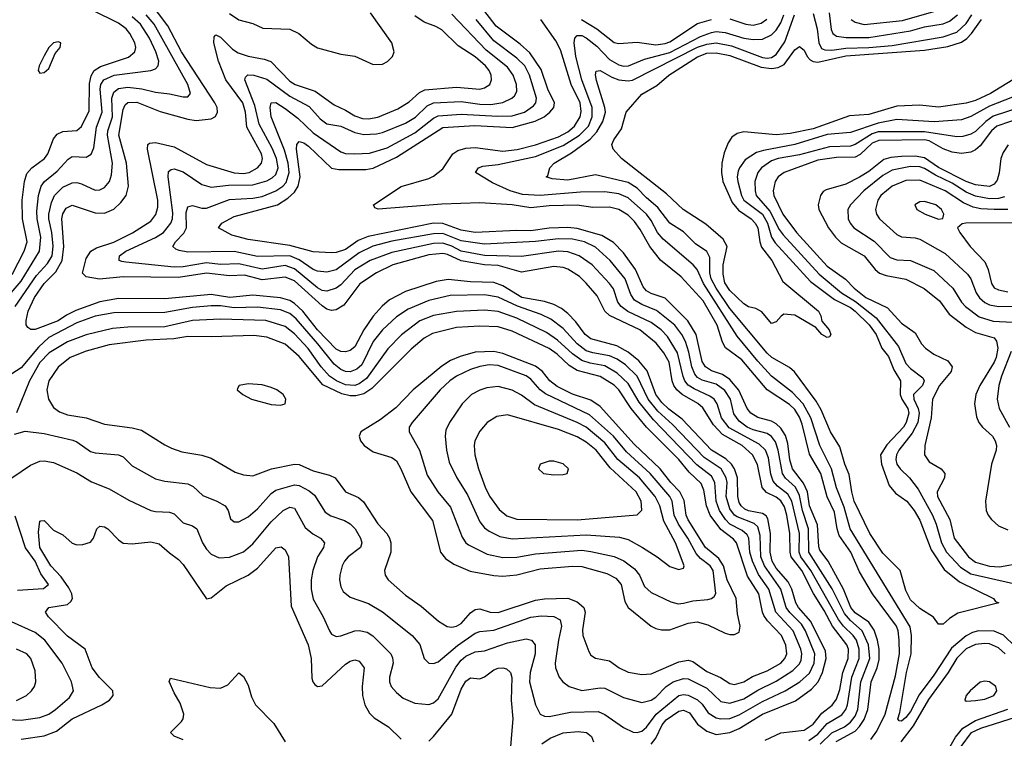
# Model space of a CAD drawing. Header units: inches. Extents: x 1308407 to 1441228, y 959628 to 1036311.
# Tile 345 of 656: x 1353704 to 1357954, y 1022966 to 1026069. Entities that reach past the tile are written whole.
import ezdxf

# ---------------------------------------------------------------- set-up
doc = ezdxf.new("R2010")
doc.units = ezdxf.units.IN
doc.header["$MEASUREMENT"] = 0
doc.layers.add('B3052', color=7, linetype='Continuous')

msp = doc.modelspace()

# ---------------------------------------------------------------- linework, layer by layer
at = {"layer": 'B3052', "color": 5}
for points, elevation in [([(1356430, 1022939.7), (1356450, 1022965.6), (1356476.9, 1023023.1), (1356494.2, 1023045.8), (1356550, 1023082.6), (1356570, 1023087.5), (1356596, 1023076), (1356630, 1023026.4), (1356670, 1022995.7), (1356710, 1022982.5), (1356770, 1022990.4), (1356810, 1023007.9), (1356910, 1023069.5), (1357052.8, 1023127.2), (1357121.5, 1023178.5), (1357150.7, 1023209.3), (1357169.2, 1023250), (1357185.8, 1023310), (1357181.9, 1023341.9), (1357119.5, 1023470), (1357066.4, 1023530), (1357054.8, 1023550), (1357036.9, 1023610), (1357021.9, 1023641.9), (1356970, 1023700.7), (1356952.2, 1023730), (1356943.1, 1023770), (1356944.7, 1023850), (1356934, 1023914), (1356925.8, 1023925.8), (1356910, 1023936.3), (1356850, 1023947.6), (1356834.9, 1023954.9), (1356817.9, 1023970), (1356810, 1023984), (1356803.6, 1024010), (1356802.6, 1024090), (1356789.4, 1024129.4), (1356776.3, 1024150), (1356752.6, 1024172.6), (1356689.8, 1024209.8), (1356564.4, 1024344.4), (1356506.6, 1024386.6), (1356475.4, 1024415.4), (1356450.6, 1024450.6), (1356412.6, 1024552.6), (1356376.2, 1024596.2), (1356330, 1024633.2), (1356281.2, 1024661.2), (1356170, 1024691.4), (1356145.5, 1024710), (1356104.4, 1024764.4), (1356070, 1024800.4), (1356042.3, 1024822.3), (1356010, 1024839.6), (1355970, 1024852.2), (1355871.9, 1024870), (1355790, 1024920.3), (1355750, 1024934.9), (1355650, 1024937), (1355553, 1024947), (1355501.6, 1024938.4), (1355370, 1024895.1), (1355300.6, 1024859.4), (1355268, 1024832), (1355230, 1024788.8), (1355190, 1024729.9), (1355150, 1024655.9), (1355130, 1024640.2), (1355110, 1024634.2), (1355090, 1024635.6), (1355070, 1024646.1), (1354989.3, 1024729.3), (1354925.8, 1024810), (1354890, 1024843.8), (1354870, 1024856.7), (1354830, 1024867.8), (1354710, 1024878.9), (1354610.7, 1024869.3), (1354530, 1024881.8), (1354330, 1024864), (1354130, 1024865.9), (1354050, 1024851.2), (1353946.2, 1024813.8), (1353906.3, 1024793.7), (1353870, 1024768.6), (1353770.7, 1024730.7), (1353751.4, 1024731.4), (1353739.4, 1024739.4), (1353732, 1024752), (1353732.1, 1024770), (1353740.3, 1024810), (1353768.2, 1024870), (1353809.8, 1024930.2), (1353859.7, 1024980.3), (1353887.2, 1025030), (1353893.7, 1025090), (1353885.6, 1025210), (1353890, 1025231.2), (1353904.3, 1025255.7), (1353930, 1025269), (1354030, 1025235.1), (1354070, 1025233.1), (1354110, 1025250.6), (1354140.6, 1025279.4), (1354163.1, 1025310), (1354173.7, 1025350), (1354164.9, 1025450), (1354132.4, 1025570), (1354150, 1025681.1), (1354159, 1025701), (1354170, 1025711.2), (1354210, 1025713.6), (1354310, 1025672.4), (1354430, 1025639.2), (1354465.6, 1025634.4), (1354530, 1025641.5), (1354548.4, 1025651.6), (1354558, 1025670), (1354555.8, 1025690), (1354545.7, 1025710), (1354402.9, 1025930), (1354343.6, 1026043.6), (1354262.2, 1026150)], 2620), ([(1353671.6, 1024968.4), (1353723.5, 1025070), (1353735.3, 1025110), (1353716.5, 1025210), (1353714.5, 1025290), (1353724.1, 1025370), (1353735.2, 1025404.8), (1353756.5, 1025430), (1353811.1, 1025470), (1353824.9, 1025490), (1353850, 1025554.2), (1353865.4, 1025574.6), (1353890, 1025585.8), (1353950, 1025591.3), (1353970, 1025608.6), (1354003.7, 1025676.3), (1354005.5, 1025794.5), (1354012.4, 1025827.6), (1354025.6, 1025850), (1354052.4, 1025867.6), (1354173.1, 1025906.9), (1354201.5, 1025930), (1354205.6, 1025950), (1354200.4, 1025970), (1354179.5, 1026010), (1354163.2, 1026030), (1354130, 1026054.3), (1354017.3, 1026110)], 2680), ([(1357110, 1022956.5), (1357150, 1022983.8), (1357190.3, 1023029.7), (1357252.6, 1023067.4), (1357270.3, 1023089.7), (1357277.5, 1023110), (1357296.3, 1023230), (1357328.1, 1023310), (1357328.1, 1023350), (1357315.8, 1023390), (1357302.3, 1023410), (1357260.2, 1023450), (1357238.2, 1023478.2), (1357119.5, 1023690), (1357075.7, 1023750), (1357068.3, 1023770), (1357070.8, 1023850), (1357037.6, 1023990), (1357020.6, 1024020.6), (1356975.2, 1024055.2), (1356956.6, 1024076.6), (1356946.5, 1024106.5), (1356936.3, 1024176.3), (1356922.8, 1024210), (1356895.5, 1024235.5), (1356767.1, 1024307.1), (1356733.8, 1024350), (1356715, 1024410), (1356702, 1024430), (1356683.7, 1024443.7), (1356615, 1024475), (1356590, 1024491.5), (1356575.4, 1024510), (1356568.2, 1024528.2), (1356543.5, 1024630), (1356501.1, 1024701.1), (1356472.9, 1024730), (1356430, 1024761.9), (1356329.6, 1024809.6), (1356300.3, 1024830), (1356285.6, 1024850), (1356267, 1024907), (1356250.4, 1024930), (1356175.2, 1025010), (1356118.7, 1025050), (1356070, 1025066.1), (1356030, 1025069.6), (1355870, 1025046.5), (1355710, 1025050.2), (1355610, 1025069.7), (1355570, 1025090.9), (1355530, 1025104.3), (1355490, 1025102.1), (1355310, 1025064.1), (1355217.3, 1025030), (1355150, 1024989.6), (1355090, 1024924), (1355070.6, 1024909.4), (1355030, 1024896.6), (1355010, 1024900.3), (1354990, 1024911.4), (1354890, 1024993.1), (1354850, 1025007.7), (1354750, 1024992.1), (1354650, 1025014.8), (1354570, 1025011.6), (1354510, 1025018.8), (1354410, 1025001.6), (1354370, 1025000.7), (1354161.8, 1025021.8), (1354144.9, 1025024.9), (1354133.7, 1025030), (1354133.4, 1025033.4), (1354135.2, 1025050), (1354161.4, 1025070), (1354290, 1025128.1), (1354324.5, 1025150), (1354356.6, 1025190), (1354363.4, 1025210), (1354364.8, 1025235.2), (1354344.3, 1025390), (1354346.8, 1025413.2), (1354357.2, 1025422.8), (1354370, 1025425.5), (1354410, 1025411.9), (1354490, 1025357.9), (1354530, 1025346.3), (1354604.9, 1025355.1), (1354710, 1025355.7), (1354770, 1025373.6), (1354794.3, 1025385.7), (1354810, 1025400.1), (1354819.4, 1025430), (1354812.7, 1025470), (1354794.1, 1025514.1), (1354737.6, 1025617.6), (1354718.2, 1025698.2), (1354676.1, 1025810), (1354678.6, 1025821.4), (1354688.3, 1025831.7), (1354714.4, 1025830), (1354770, 1025812.5), (1354870, 1025739.6), (1354954, 1025694), (1355000.6, 1025640.6), (1355030, 1025619.3), (1355090, 1025609.2), (1355150, 1025581.9), (1355190, 1025574.1), (1355243.9, 1025576.1), (1355270, 1025582), (1355370, 1025622.6), (1355412.2, 1025647.8), (1355462.4, 1025697.6), (1355490, 1025711), (1355610, 1025716.5), (1355690, 1025704.6), (1355737, 1025703), (1355790, 1025711.8), (1355828.9, 1025730), (1355839.8, 1025740.2), (1355850, 1025759.1), (1355848.2, 1025790), (1355834.4, 1025830), (1355810, 1025864.4), (1355718, 1025938), (1355570, 1026092.8)], 2560), ([(1357228.7, 1022951.3), (1357310, 1022996.5), (1357330, 1023016.2), (1357350, 1023046.9), (1357365.5, 1023090), (1357380.2, 1023210), (1357405.5, 1023270), (1357414.1, 1023305.9), (1357414.3, 1023350), (1357407, 1023390), (1357392.2, 1023432.2), (1357370, 1023467), (1357310, 1023508.1), (1357292, 1023530), (1357260.4, 1023610), (1357193.8, 1023730), (1357158.3, 1023778.3), (1357153.2, 1023793.2), (1357147.3, 1023887.3), (1357114.1, 1023970), (1357105.3, 1024030), (1357087.7, 1024067.7), (1357039.6, 1024130), (1357028, 1024168), (1357019.2, 1024239.2), (1357010, 1024273.1), (1356990, 1024305.4), (1356970, 1024324), (1356950, 1024335.1), (1356890, 1024350.6), (1356859.5, 1024370), (1356844.8, 1024390), (1356808.7, 1024468.7), (1356770, 1024515.3), (1356737.4, 1024537.4), (1356690, 1024553.4), (1356663.8, 1024570), (1356650, 1024592.5), (1356623.7, 1024710), (1356588.5, 1024768.5), (1356490, 1024866.2), (1356430, 1024886.9), (1356410, 1024898.3), (1356395.7, 1024915.7), (1356362.7, 1024990), (1356310, 1025061.8), (1356267.1, 1025107.1), (1356217.6, 1025137.6), (1356110, 1025167.1), (1356070, 1025172.4), (1355990, 1025169.2), (1355910, 1025157.2), (1355850, 1025159.6), (1355670, 1025150.9), (1355610, 1025160.2), (1355530, 1025189.7), (1355490.7, 1025190), (1355207.5, 1025132.5), (1355165, 1025115), (1355110, 1025077.2), (1355070, 1025063.5), (1355050, 1025063), (1354970, 1025066.2), (1354870, 1025093.6), (1354690, 1025120.6), (1354619.4, 1025139.4), (1354562, 1025170), (1354576.4, 1025190), (1354630, 1025219.9), (1354816.3, 1025270), (1354861.6, 1025298.4), (1354890, 1025323.8), (1354906.1, 1025350), (1354914.2, 1025390), (1354899.4, 1025510), (1354900.4, 1025530), (1354910, 1025542.6), (1354930, 1025537.6), (1354950, 1025523.8), (1355050, 1025428.3), (1355082, 1025422), (1355198.3, 1025421.7), (1355230, 1025428.8), (1355330, 1025475.6), (1355530, 1025603.7), (1355668.1, 1025611.9), (1355830, 1025603.9), (1355929.6, 1025630.5), (1355967.3, 1025650), (1355992.7, 1025670), (1356009.1, 1025690), (1356012.2, 1025710), (1355983.7, 1025770), (1355954.3, 1025854.3), (1355906, 1025926), (1355863.8, 1025963.8), (1355761.2, 1026041.2), (1355693, 1026130)], 2520), ([(1354610, 1026095.7), (1354650, 1026068.4), (1354710, 1026053.6), (1354753, 1026033), (1354870, 1026029.2), (1354909.4, 1026009.4), (1354963.9, 1025963.9), (1354990, 1025948.4), (1355090, 1025920.1), (1355150, 1025912.4), (1355230, 1025875.9), (1355270, 1025877.8), (1355291.4, 1025888.6), (1355312.7, 1025910), (1355321.1, 1025930), (1355310.5, 1025970), (1355218.7, 1026098.7)], 2620), ([(1357130, 1026095.6), (1357146.6, 1026030), (1357153.6, 1025970), (1357165.5, 1025945.5), (1357179, 1025939), (1357210, 1025937.3), (1357270, 1025946.3), (1357369.2, 1025949.2), (1357470, 1025958.2), (1357690, 1025995.4), (1357750, 1026015.4), (1357790, 1026052.9), (1357814.9, 1026090)], 2440), ([(1357198.4, 1026098.4), (1357207.2, 1026027.2), (1357213.6, 1026010), (1357230, 1025997.9), (1357272.1, 1025992.1), (1357370, 1025992.4), (1357550, 1026021.4), (1357610, 1026038.1), (1357690, 1026051.7), (1357717.2, 1026062.8), (1357752.4, 1026090)], 2460), ([(1357294, 1026070), (1357310, 1026058.4), (1357350, 1026049.1), (1357514.5, 1026065.5), (1357669.7, 1026110.3)], 2480), ([(1353650, 1024868.8), (1353710, 1024939.7), (1353789.9, 1025070), (1353794.3, 1025130), (1353778.8, 1025210), (1353778.2, 1025241.8), (1353784.7, 1025310), (1353796.6, 1025350), (1353811.4, 1025370), (1353864.9, 1025415.1), (1353912.4, 1025467.6), (1353930, 1025477.9), (1353990, 1025476.1), (1354011.6, 1025488.4), (1354023.5, 1025516.5), (1354035.3, 1025604.7), (1354059.9, 1025670), (1354050.5, 1025769.5), (1354054.6, 1025790), (1354067.2, 1025810), (1354110.9, 1025829.1), (1354269.5, 1025850.5), (1354290, 1025857.8), (1354302.2, 1025870), (1354303.9, 1025890), (1354292.1, 1025930), (1354263.5, 1025990), (1354225.3, 1026050), (1354190, 1026081.9)], 2660), ([(1353684.3, 1024830), (1353776, 1024964), (1353823.6, 1025016.4), (1353843.4, 1025050), (1353848.3, 1025091.7), (1353842.5, 1025150), (1353829.7, 1025210), (1353830.2, 1025230), (1353840.6, 1025279.4), (1353854.2, 1025310), (1353890, 1025346.1), (1353930, 1025365.1), (1353950, 1025365.8), (1353970, 1025360.1), (1354030, 1025333.1), (1354050, 1025334.4), (1354070, 1025344.8), (1354091, 1025370), (1354100.7, 1025399.3), (1354103.9, 1025450), (1354082.7, 1025570), (1354084.6, 1025590), (1354103.9, 1025650), (1354101.1, 1025730), (1354110, 1025756.9), (1354130, 1025771.7), (1354170, 1025778.1), (1354230.6, 1025770.6), (1354290, 1025755.7), (1354350, 1025749.2), (1354410, 1025736.1), (1354430, 1025736.5), (1354440.7, 1025750), (1354429.9, 1025790), (1354283.6, 1026050), (1354250, 1026090.5)], 2640), ([(1356922.7, 1022957.3), (1356990, 1022988.9), (1357090, 1023000.8), (1357130, 1023026.5), (1357166.2, 1023073.8), (1357211.9, 1023108), (1357230, 1023134.4), (1357243.7, 1023176.3), (1357257.8, 1023250), (1357281, 1023310), (1357281.4, 1023350), (1357274.9, 1023370), (1357212.2, 1023450), (1357177.4, 1023517.4), (1357130.4, 1023590.4), (1357080.9, 1023690), (1357035, 1023750), (1357030, 1023770), (1357028.9, 1023850), (1357015.9, 1023930), (1357005.6, 1023965.6), (1356990, 1023991.9), (1356970, 1024007), (1356927.5, 1024027.5), (1356908.8, 1024048.8), (1356888.4, 1024148.4), (1356867.2, 1024190), (1356822.1, 1024230), (1356737.6, 1024277.6), (1356699.3, 1024319.3), (1356652.8, 1024392.8), (1356631.2, 1024411.2), (1356564.2, 1024450), (1356541, 1024470), (1356527.6, 1024490), (1356520.9, 1024510), (1356506.9, 1024590), (1356485, 1024630), (1356452.1, 1024672.1), (1356380.7, 1024730), (1356250, 1024792.3), (1356230.5, 1024810.5), (1356196.8, 1024876.8), (1356150, 1024932.1), (1356119.8, 1024959.8), (1356070, 1024991.2), (1356050, 1024999.1), (1356010, 1025003), (1355870, 1024979.1), (1355770, 1025007.7), (1355710, 1025011.2), (1355610, 1025027.5), (1355550, 1025055.9), (1355530, 1025059.8), (1355470, 1025053.4), (1355314.7, 1025010), (1355243.5, 1024976.5), (1355172, 1024928), (1355103.2, 1024836.8), (1355070, 1024816), (1355050, 1024813.3), (1355030, 1024819.6), (1355010, 1024833.1), (1354890, 1024941.7), (1354850, 1024956.9), (1354750, 1024946.5), (1354674.6, 1024965.4), (1354610, 1024963.5), (1354510, 1024973.9), (1354390, 1024956.2), (1354150, 1024959.3), (1354048.9, 1024948.9), (1353990, 1024959), (1353974.6, 1024974.6), (1353990, 1025037.4), (1354010.6, 1025069.4), (1354035.7, 1025084.3), (1354110, 1025108.8), (1354191.3, 1025148.7), (1354270, 1025199.9), (1354291.4, 1025228.6), (1354299.7, 1025260.3), (1354299.9, 1025290), (1354255.1, 1025510), (1354257.4, 1025530), (1354263.4, 1025536.6), (1354290, 1025538.4), (1354370, 1025520.1), (1354510, 1025443.4), (1354630, 1025407.9), (1354670, 1025405.1), (1354694.6, 1025410), (1354729.9, 1025430), (1354748.1, 1025450), (1354751.9, 1025470), (1354747.5, 1025490), (1354684.8, 1025604.7), (1354678.3, 1025670), (1354666.8, 1025710), (1354594.1, 1025810), (1354562.1, 1025890), (1354542.4, 1025970), (1354543.9, 1025996.1), (1354550, 1026003.6), (1354570, 1025994.1), (1354621.9, 1025941.9), (1354646.8, 1025926.8), (1354690, 1025911.5), (1354759, 1025898.9), (1354788.3, 1025888.3), (1354870, 1025803.4), (1354893, 1025790), (1354980, 1025760), (1355061.6, 1025701.6), (1355110, 1025678.9), (1355150, 1025653.8), (1355183.2, 1025643.2), (1355210, 1025641.9), (1355250, 1025649), (1355335.7, 1025684.3), (1355385.2, 1025714.8), (1355430, 1025755.2), (1355453.2, 1025766.8), (1355590, 1025777.3), (1355690, 1025769.7), (1355710, 1025774.6), (1355732.8, 1025790), (1355740.7, 1025810), (1355739.1, 1025830), (1355730.9, 1025850), (1355715.1, 1025870), (1355670, 1025909.5), (1355596.7, 1025956.7), (1355526.3, 1026026.3), (1355500.7, 1026040.7), (1355450, 1026058.2), (1355410, 1026085.7)], 2580), ([(1357159.6, 1022940.4), (1357210, 1022989.3), (1357264.7, 1023015.3), (1357290, 1023035.4), (1357310, 1023061.6), (1357322, 1023090), (1357334.7, 1023210), (1357373.4, 1023310), (1357368.8, 1023370), (1357341.2, 1023430), (1357290, 1023473.7), (1357264, 1023504), (1357210.9, 1023610.9), (1357110, 1023770), (1357108.7, 1023870), (1357083, 1023950), (1357070, 1024015), (1357052.5, 1024050), (1357009.2, 1024089.2), (1356996.6, 1024110), (1356978.7, 1024210), (1356966.2, 1024246.2), (1356950, 1024268.6), (1356930, 1024282.4), (1356870, 1024298.2), (1356844.8, 1024310), (1356810, 1024335.1), (1356787.2, 1024367.2), (1356772.9, 1024430), (1356748.2, 1024468.2), (1356710, 1024495.5), (1356650, 1024512), (1356630, 1024524.6), (1356618.5, 1024538.5), (1356605.2, 1024570), (1356593.1, 1024633.1), (1356578.8, 1024678.8), (1356562.5, 1024710), (1356531.7, 1024750), (1356453.6, 1024813.6), (1356390, 1024838.7), (1356358.4, 1024858.4), (1356342, 1024882), (1356317.6, 1024950), (1356253.5, 1025030), (1356190, 1025086.7), (1356142, 1025110), (1356090, 1025121.1), (1356030, 1025122.5), (1355930, 1025111.7), (1355710, 1025099.3), (1355610, 1025114.4), (1355530, 1025145.6), (1355490, 1025145), (1355310, 1025112.6), (1355228.6, 1025091.4), (1355170, 1025062.2), (1355070, 1024988.8), (1355030, 1024979.5), (1354990, 1024983.5), (1354970, 1024990.6), (1354910, 1025031.8), (1354870, 1025049.1), (1354730, 1025047.3), (1354630, 1025067.5), (1354430, 1025065.3), (1354392.1, 1025072.1), (1354377.7, 1025077.7), (1354365, 1025090), (1354376.1, 1025110), (1354412.5, 1025147.5), (1354424.2, 1025170), (1354423.1, 1025236.9), (1354430, 1025261.6), (1354450, 1025266.6), (1354490, 1025255.3), (1354510, 1025254.7), (1354610, 1025293.2), (1354710, 1025298.7), (1354750, 1025306.1), (1354810, 1025330.1), (1354839.3, 1025350), (1354853.5, 1025366.5), (1354866.7, 1025410), (1354863, 1025450), (1354846.3, 1025506.3), (1354790, 1025649.7), (1354784.9, 1025690), (1354790, 1025710.9), (1354810, 1025711.4), (1354850, 1025686.5), (1354904.4, 1025644.4), (1354970, 1025580.1), (1355090, 1025498.9), (1355110, 1025491.9), (1355149.9, 1025490.1), (1355213.5, 1025493.5), (1355290, 1025516.1), (1355410, 1025580.5), (1355490, 1025644), (1355510, 1025653.9), (1355610, 1025661.6), (1355767.3, 1025652.7), (1355830, 1025654.7), (1355883.7, 1025670), (1355922.5, 1025697.5), (1355932.6, 1025710), (1355935.4, 1025730), (1355905.3, 1025830), (1355884.7, 1025870), (1355850, 1025903.4), (1355750, 1025977.6), (1355673.7, 1026070)], 2540), ([(1357378.9, 1022961.1), (1357403.9, 1022996.1), (1357440, 1023070), (1357484.2, 1023235.9), (1357501.5, 1023330), (1357500.8, 1023390), (1357496.8, 1023430), (1357488.6, 1023450), (1357384.8, 1023590), (1357330, 1023684), (1357291.4, 1023770), (1357241.6, 1023841.6), (1357232.4, 1023870), (1357221.9, 1023941.9), (1357190, 1024009.2), (1357162.3, 1024110), (1357113.1, 1024193.1), (1357081.9, 1024321.9), (1357070, 1024353), (1357050, 1024386), (1357027.5, 1024407.5), (1356931.2, 1024471.2), (1356820.8, 1024600.8), (1356751.4, 1024651.4), (1356737.3, 1024677.3), (1356714.3, 1024750), (1356654.8, 1024854.8), (1356559.1, 1024959.1), (1356470, 1025030.4), (1356423.8, 1025090), (1356382.9, 1025162.9), (1356357.7, 1025197.7), (1356330, 1025224.8), (1356290, 1025249.6), (1356250, 1025259), (1356178.1, 1025258.1), (1356110, 1025268.6), (1355990, 1025265), (1355910, 1025256.4), (1355830, 1025270), (1355690, 1025278.9), (1355526.8, 1025273.2), (1355250.8, 1025250.8), (1355236.3, 1025256.3), (1355231.1, 1025270), (1355350, 1025349.6), (1355470, 1025383.5), (1355490, 1025393.4), (1355530, 1025425.3), (1355573.4, 1025490), (1355594.9, 1025505.1), (1355630, 1025514.2), (1355670, 1025517.8), (1355790, 1025501.9), (1355850.9, 1025509.1), (1355930, 1025529), (1356030, 1025564.1), (1356070, 1025584.6), (1356098.6, 1025610), (1356123.4, 1025650), (1356127.8, 1025672.2), (1356122.9, 1025710), (1356085.1, 1025790), (1356038.7, 1025938.7), (1356017.7, 1025977.7), (1355953.6, 1026070)], 2480), ([(1358001.9, 1023361.9), (1357951.6, 1023411.6), (1357910, 1023427.7), (1357843.7, 1023430), (1357817.2, 1023422.8), (1357790, 1023407.8), (1357725.8, 1023354.2), (1357650, 1023239), (1357586.3, 1023153.7), (1357550, 1023082), (1357530, 1023055.2), (1357510, 1023039.1), (1357500.7, 1023040.7), (1357494.2, 1023050), (1357503.2, 1023076.8), (1357532.6, 1023250), (1357551.8, 1023330), (1357553.8, 1023410), (1357547.5, 1023447.5), (1357289.3, 1023870), (1357263.2, 1023963.2), (1357230, 1024047), (1357208.8, 1024130), (1357157.4, 1024230), (1357118.9, 1024350), (1357086.8, 1024410), (1357039.6, 1024459.6), (1356950, 1024529.1), (1356890, 1024594.8), (1356801.8, 1024701.8), (1356656.5, 1024930), (1356628.9, 1024990), (1356610.8, 1025010.8), (1356481, 1025121), (1356457.3, 1025150), (1356430, 1025202.8), (1356410, 1025229), (1356330, 1025299.9), (1356290, 1025317.9), (1356230, 1025326.3), (1356124.7, 1025324.7), (1355950, 1025309.7), (1355874.9, 1025314.9), (1355821.2, 1025330), (1355744.5, 1025364.5), (1355672, 1025410), (1355684.2, 1025430), (1355703.2, 1025436.8), (1355770, 1025443.9), (1355930, 1025478), (1356050, 1025525.4), (1356119.8, 1025570), (1356158.9, 1025610), (1356175.4, 1025650), (1356175, 1025690), (1356131.1, 1025810), (1356104.6, 1025910), (1356097.5, 1025970), (1356100.2, 1025990), (1356110, 1026000.9), (1356130, 1026001), (1356150, 1025990.9), (1356195.1, 1025955.1), (1356250, 1025896.9), (1356290, 1025873.8), (1356311.1, 1025868.9), (1356332.6, 1025870), (1356401.3, 1025898.7), (1356510, 1025927.4), (1356643.4, 1025996.6), (1356690, 1026014.4), (1356710, 1026018.5), (1356750, 1026014.5), (1356830, 1025989.8), (1356870, 1025983.2), (1356910, 1025985.5), (1356950, 1026003.4), (1356970, 1026023.8), (1356990, 1026055.2), (1357002.6, 1026090)], 2460), ([(1357990, 1025734.3), (1357890, 1025695.8), (1357810, 1025650.6), (1357770, 1025637.1), (1357651.1, 1025628.9), (1357490, 1025638.8), (1357410, 1025621.8), (1357290, 1025581.5), (1357190, 1025573.1), (1357050, 1025530), (1356915, 1025504.9), (1356884.7, 1025495.3), (1356836.1, 1025463.9), (1356810.6, 1025430), (1356805.1, 1025414.9), (1356801.5, 1025390), (1356804.2, 1025370), (1356819.6, 1025310), (1356829.5, 1025290), (1356910, 1025229.2), (1356932, 1025190), (1356949.7, 1025129.7), (1356965.2, 1025105.2), (1357118, 1024938), (1357221.2, 1024861.2), (1357290, 1024826), (1357310, 1024811.1), (1357371.4, 1024751.4), (1357401.4, 1024710), (1357426.1, 1024650), (1357454.2, 1024614.2), (1357477.6, 1024557.6), (1357505.6, 1024510), (1357505.2, 1024450), (1357512.5, 1024430), (1357537.9, 1024390), (1357541.9, 1024370), (1357531.5, 1024330), (1357519.7, 1024310), (1357447, 1024233), (1357420.6, 1024190), (1357424.9, 1024150), (1357458.1, 1024058.1), (1357484.8, 1024024.8), (1357533.2, 1023990), (1357565.5, 1023950), (1357590, 1023907.4), (1357639.3, 1023779.3), (1357695, 1023695), (1357761, 1023641), (1357907.3, 1023570), (1357917.1, 1023557.1), (1357930.8, 1023550), (1357754.2, 1023505.8), (1357717.3, 1023482.7), (1357690, 1023459), (1357670, 1023459), (1357648.1, 1023488.1), (1357590, 1023526.4), (1357550, 1023564.2), (1357530, 1023604.2), (1357505, 1023690), (1357430, 1023764.7), (1357374.1, 1023850), (1357306.9, 1023990), (1357296.1, 1024030), (1357285.4, 1024105.4), (1357265.8, 1024150), (1357244.1, 1024224.1), (1357203.7, 1024290), (1357163.6, 1024383.6), (1357141.9, 1024421.9), (1357048.2, 1024548.2), (1357027.7, 1024567.7), (1356951.2, 1024610), (1356930, 1024628.7), (1356770, 1024821.6), (1356710, 1024910), (1356688.3, 1024950), (1356683.3, 1024976.7), (1356683, 1025043), (1356670, 1025067.9), (1356621.5, 1025101.5), (1356570, 1025153.2), (1356510, 1025189.9), (1356458.3, 1025258.3), (1356410, 1025299.7), (1356370, 1025341.7), (1356330, 1025366.4), (1356190, 1025398.9), (1356070, 1025376.1), (1356002.1, 1025382.1), (1355977.2, 1025390), (1355983.3, 1025396.7), (1355992.5, 1025430), (1356011.7, 1025450), (1356086, 1025494), (1356166, 1025554), (1356194.7, 1025585.3), (1356221.7, 1025630), (1356232.2, 1025670), (1356230.4, 1025690), (1356193.9, 1025806.1), (1356189.1, 1025830.9), (1356193.1, 1025846.9), (1356210, 1025850.1), (1356260.5, 1025820.5), (1356290, 1025809.3), (1356330, 1025805.1), (1356350, 1025808.9), (1356629.8, 1025950.2), (1356670, 1025964.1), (1356710, 1025970), (1356776.6, 1025956.6), (1356910, 1025906.6), (1356930, 1025903.4), (1356950, 1025906.7), (1356970, 1025919.3), (1357006.4, 1025973.6), (1357049.3, 1026090)], 2440), ([(1356129.7, 1026069.7), (1356195.7, 1026030), (1356270, 1025970.7), (1356290, 1025966.4), (1356370, 1025972), (1356450, 1025960.4), (1356490, 1025966.2), (1356510, 1025973.9), (1356630, 1026052.5), (1356690.1, 1026070.1)], 2480), ([(1358010, 1025821.2), (1357894.7, 1025750), (1357830, 1025720.4), (1357789.1, 1025709.1), (1357670, 1025692), (1357590, 1025700.5), (1357490, 1025696.3), (1357370, 1025659.9), (1357285.9, 1025654.1), (1357130, 1025597.8), (1357030, 1025578.1), (1356970, 1025571.8), (1356830, 1025584.9), (1356801.5, 1025578.5), (1356777.6, 1025562.4), (1356762.2, 1025537.8), (1356745.1, 1025494.9), (1356735.6, 1025450), (1356733.7, 1025410), (1356739.8, 1025370), (1356780, 1025280), (1356806.4, 1025246.4), (1356861.7, 1025210), (1356879.4, 1025190), (1356890.1, 1025170), (1356898.9, 1025110), (1356906.7, 1025086.7), (1356951.2, 1025030), (1356998.6, 1024938.6), (1357152.7, 1024810), (1357163.1, 1024790), (1357167, 1024767), (1357198.4, 1024730), (1357204.9, 1024710), (1357199.9, 1024700.1), (1357190, 1024697), (1357167.3, 1024710), (1357140.5, 1024740.5), (1357050, 1024793), (1357003, 1024797), (1356990.6, 1024789.4), (1356970, 1024764), (1356950, 1024757.2), (1356907.7, 1024807.7), (1356881.5, 1024821.5), (1356850, 1024829), (1356830, 1024841.8), (1356770, 1024899.9), (1356747.6, 1024932.4), (1356740.2, 1024970), (1356740.2, 1025010), (1356757.5, 1025090), (1356741.2, 1025121.2), (1356666.3, 1025186.3), (1356568, 1025250), (1356496.7, 1025316.7), (1356302, 1025470), (1356266, 1025510), (1356260.5, 1025530), (1356268.2, 1025550), (1356302.4, 1025597.6), (1356321.7, 1025670), (1356390, 1025747.4), (1356454.7, 1025785.3), (1356506.7, 1025830), (1356630, 1025908.3), (1356670, 1025924.2), (1356710, 1025926.9), (1356770, 1025915.2), (1356904.6, 1025864.6), (1356950, 1025858.2), (1356977.7, 1025862.3), (1357003.5, 1025876.5), (1357050, 1025939.6), (1357070, 1025953.9), (1357090, 1025937.8), (1357103, 1025910), (1357116.6, 1025896.6), (1357130, 1025888.8), (1357150, 1025885.8), (1357270, 1025912.9), (1357610, 1025937.8), (1357710, 1025954.3), (1357770, 1025972.3), (1357792.3, 1025987.7), (1357813.1, 1026010), (1357855.7, 1026070)], 2420), ([(1356770, 1026073.4), (1356839, 1026050), (1356870, 1026045.5), (1356905.3, 1026054.7), (1356928.7, 1026071.3)], 2480), ([(1358021.5, 1025690), (1357906.8, 1025653.2), (1357874.8, 1025630), (1357830, 1025586.1), (1357810, 1025574.3), (1357775.8, 1025564.2), (1357750, 1025563.4), (1357610, 1025585.1), (1357410, 1025585.5), (1357383.9, 1025576.1), (1357310, 1025529.7), (1357290, 1025522.8), (1357199.3, 1025520.7), (1357070, 1025486.1), (1356977.6, 1025470), (1356950, 1025460.1), (1356905.6, 1025430), (1356890.5, 1025410), (1356878.1, 1025370), (1356878.2, 1025330), (1356883.6, 1025310), (1356942.2, 1025242.2), (1356982.9, 1025162.9), (1356999.5, 1025139.5), (1357155, 1024970), (1357251.1, 1024890), (1357311.9, 1024851.9), (1357401.5, 1024781.5), (1357497.2, 1024657.2), (1357530, 1024584.6), (1357550, 1024563.3), (1357602.1, 1024522.1), (1357607.9, 1024510), (1357601.8, 1024490), (1357562.1, 1024450), (1357564.3, 1024430), (1357583.3, 1024390), (1357587.3, 1024370), (1357581.1, 1024330), (1357556.5, 1024283.5), (1357499.5, 1024210), (1357489.3, 1024190), (1357486.5, 1024170), (1357490.6, 1024150), (1357504.3, 1024130), (1357544.8, 1024090), (1357581.9, 1024041.9), (1357643.8, 1023930), (1357660.2, 1023890), (1357683.4, 1023810), (1357705.6, 1023770), (1357765.3, 1023705.3), (1357810, 1023675.5), (1357994.6, 1023634.6)], 2460), ([(1358039.8, 1025650), (1357922.8, 1025610), (1357899.7, 1025590), (1357850, 1025524.1), (1357830, 1025506.6), (1357810, 1025497.9), (1357770, 1025491), (1357730, 1025496.9), (1357690, 1025511.1), (1357630, 1025545.5), (1357610, 1025550.1), (1357412.4, 1025547.6), (1357384.6, 1025535.4), (1357332.4, 1025487.6), (1357310, 1025476.2), (1357230, 1025473.8), (1357150, 1025463.1), (1357003.5, 1025410), (1356977.7, 1025390), (1356965.2, 1025370), (1356956.9, 1025330), (1356959.2, 1025310), (1356997.7, 1025230), (1357057.8, 1025150), (1357190, 1025004.3), (1357268.5, 1024948.5), (1357306.3, 1024910), (1357357.3, 1024870), (1357450, 1024824.9), (1357510, 1024758.4), (1357570, 1024716.3), (1357596.8, 1024670), (1357613.7, 1024650), (1357650, 1024624.7), (1357710, 1024596.4), (1357729.6, 1024570), (1357725.5, 1024550), (1357674, 1024490), (1357644.4, 1024430), (1357638.9, 1024350), (1357610.8, 1024230), (1357610.1, 1024190.1), (1357630, 1024160.2), (1357682.6, 1024130), (1357697.1, 1024110), (1357696.3, 1024090), (1357664.4, 1024030), (1357666.3, 1024010), (1357719.2, 1023910), (1357738, 1023830), (1357799.6, 1023750), (1357830, 1023726.1), (1357890, 1023709.8), (1357933.7, 1023706.3), (1358030, 1023724.1)], 2480), ([(1357971.3, 1025528.7), (1357950, 1025495.4), (1357940.1, 1025470), (1357932.4, 1025407.6), (1357923.2, 1025376.8), (1357910, 1025359.6), (1357890.6, 1025349.4), (1357830, 1025355.8), (1357790, 1025370.2), (1357670, 1025430.6), (1357610, 1025472.7), (1357570, 1025480.3), (1357510, 1025478), (1357465.3, 1025474.7), (1357434.4, 1025465.6), (1357370, 1025413.4), (1357330, 1025389), (1357270, 1025359.7), (1357185.6, 1025334.4), (1357173.1, 1025326.9), (1357160.5, 1025310), (1357150.7, 1025270), (1357154.2, 1025250), (1357195.1, 1025170), (1357225.1, 1025130), (1357250, 1025105.6), (1357349.3, 1025049.3), (1357396.3, 1024990), (1357415, 1024975), (1357444.6, 1024964.6), (1357530, 1024949.3), (1357608.1, 1024908.1), (1357675.3, 1024855.3), (1357717, 1024797), (1357790, 1024740.8), (1357830, 1024718.2), (1357910, 1024694.7), (1357921.4, 1024681.4), (1357926.6, 1024650), (1357918.9, 1024610), (1357910.4, 1024589.6), (1357848.1, 1024490), (1357831.5, 1024450), (1357825.5, 1024410), (1357834.3, 1024354.3), (1357844.3, 1024330), (1357859.8, 1024310), (1357903.8, 1024270), (1357915.7, 1024250), (1357920.8, 1024230), (1357919.3, 1024210), (1357899.6, 1024150), (1357873.4, 1023990), (1357875.8, 1023950), (1357884.1, 1023930), (1357899.4, 1023910), (1357930, 1023883.5), (1357970, 1023866.3)], 2520), ([(1357955.6, 1025304.4), (1357930, 1025297.2), (1357890, 1025295.2), (1357830, 1025307.7), (1357790, 1025325.1), (1357730, 1025363.7), (1357657.7, 1025397.7), (1357610, 1025426.9), (1357590, 1025434.3), (1357550, 1025435.9), (1357470, 1025420.1), (1357430, 1025396.6), (1357347.8, 1025330), (1357290.1, 1025270), (1357279.5, 1025250), (1357280.9, 1025210), (1357289.6, 1025190), (1357305.5, 1025170), (1357393, 1025113), (1357461.6, 1025041.6), (1357490, 1025031.5), (1357550, 1025028.7), (1357650, 1024985.5), (1357732.9, 1024910), (1357769.2, 1024850), (1357786.7, 1024830), (1357845.5, 1024785.5), (1357906.7, 1024766.7), (1357990, 1024763.3)], 2540), ([(1357970, 1025250), (1357910, 1025248.9), (1357852.6, 1025252.6), (1357819.5, 1025259.5), (1357778.2, 1025278.2), (1357699, 1025330), (1357590, 1025376.5), (1357530, 1025374.6), (1357470, 1025349.9), (1357421.2, 1025310), (1357408.1, 1025290), (1357397.8, 1025250), (1357402.1, 1025230), (1357415.9, 1025210), (1357490, 1025141.4), (1357510, 1025131.8), (1357570, 1025127.5), (1357590, 1025121.2), (1357699, 1025059), (1357795.3, 1024970), (1357809.7, 1024949.7), (1357832.6, 1024890), (1357847.4, 1024867.4), (1357870, 1024847.4), (1357890, 1024837.9), (1357930, 1024830.1), (1358032.6, 1024832.6)], 2560), ([(1358027.7, 1025192.3), (1357788.8, 1025191.2), (1357772.1, 1025187.9), (1357752.2, 1025170), (1357761.8, 1025150), (1357806.8, 1025090), (1357870, 1025023.8), (1357885, 1024990), (1357898.5, 1024930), (1357911.4, 1024911.4), (1357930, 1024902.1), (1357970, 1024894.1)], 2580), ([(1353669.4, 1024090), (1353750, 1024145.3), (1353790, 1024162.3), (1353810, 1024164), (1353850, 1024156.5), (1353950, 1024112.9), (1354013.3, 1024073.3), (1354090, 1024043.2), (1354174.4, 1023994.4), (1354270, 1023950.1), (1354290, 1023945.1), (1354350, 1023943), (1354370, 1023934.7), (1354410, 1023896.6), (1354450, 1023883), (1354469.1, 1023870), (1354493.5, 1023810), (1354510, 1023781.8), (1354530, 1023760.6), (1354565, 1023745), (1354610, 1023747.3), (1354670, 1023771.3), (1354710, 1023805.8), (1354790, 1023900.1), (1354841.4, 1023950), (1354870, 1023964.3), (1354890, 1023959), (1354936.6, 1023876.6), (1354968.6, 1023848.6), (1355002, 1023830), (1355019.2, 1023810), (1355015.2, 1023790), (1354990.1, 1023749.9), (1354968.6, 1023690), (1354961.8, 1023650), (1354961.8, 1023610), (1354970, 1023566.3), (1355013.4, 1023490), (1355040.7, 1023430), (1355050, 1023416), (1355070, 1023404.9), (1355090, 1023407.7), (1355150, 1023429.5), (1355170, 1023431.3), (1355203.4, 1023423.4), (1355227.6, 1023407.6), (1355306.2, 1023330), (1355313.8, 1023313.8), (1355315.7, 1023290), (1355300.1, 1023230), (1355299.7, 1023210), (1355307.3, 1023190), (1355330, 1023163.6), (1355359.4, 1023139.4), (1355410, 1023117.1), (1355470, 1023111), (1355490, 1023118.5), (1355510, 1023135.6), (1355586.9, 1023273.1), (1355610, 1023303.3), (1355630, 1023320.5), (1355670, 1023338.5), (1355710, 1023343.1), (1355810, 1023377.3), (1355890, 1023395.3), (1355912.9, 1023390), (1355928.9, 1023368.9), (1355928.8, 1023330), (1355907.2, 1023250), (1355904.4, 1023210), (1355930, 1023110.4), (1355950.1, 1023070.1), (1355970, 1023060.6), (1355990, 1023059.5), (1356082, 1023078), (1356200.6, 1023080.7), (1356230, 1023068.9), (1356310, 1023012.6), (1356352.2, 1022992.2), (1356370, 1022990.8), (1356390, 1022996.8), (1356410, 1023013.4), (1356451.3, 1023070), (1356550, 1023150.4), (1356570, 1023154.7), (1356590, 1023152), (1356630, 1023132.3), (1356650, 1023112.7), (1356675.9, 1023075.9), (1356710, 1023053.5), (1356730, 1023049.4), (1356770, 1023051.4), (1356810, 1023066.8), (1356910, 1023124.9), (1357008.8, 1023170), (1357071.8, 1023210), (1357113.1, 1023246.9), (1357134, 1023290), (1357135.8, 1023330), (1357096, 1023430), (1357078.4, 1023458.4), (1357028.3, 1023508.3), (1357012.9, 1023530), (1356989.7, 1023610), (1356918.6, 1023710), (1356903.6, 1023750), (1356901, 1023841), (1356890, 1023879.1), (1356874, 1023894), (1356801.5, 1023921.5), (1356789.7, 1023930), (1356770, 1023957.2), (1356754.3, 1024010), (1356757.5, 1024070), (1356754.4, 1024090), (1356732.5, 1024130), (1356659, 1024179), (1356521.6, 1024321.6), (1356458.6, 1024378.6), (1356417.3, 1024430), (1356369.2, 1024529.2), (1356318.4, 1024578.4), (1356282.7, 1024602.7), (1356250, 1024618.1), (1356178, 1024630), (1356150, 1024639.5), (1356110, 1024669), (1356050, 1024734.9), (1355996.1, 1024776.1), (1355955.6, 1024795.6), (1355852.2, 1024832.2), (1355770, 1024870.3), (1355710, 1024881.2), (1355561.7, 1024878.3), (1355470, 1024856.8), (1355380.5, 1024819.5), (1355330, 1024786.1), (1355270, 1024729.9), (1355230, 1024678.9), (1355180.7, 1024579.3), (1355159.8, 1024560.2), (1355130, 1024548.5), (1355110, 1024549.6), (1355090, 1024557.9), (1355060.9, 1024580.9), (1354991.3, 1024670), (1354896.8, 1024776.8), (1354870, 1024800.1), (1354830, 1024816.3), (1354730, 1024828.1), (1354630, 1024824.7), (1354570, 1024833.3), (1354530, 1024833.3), (1354450, 1024826.1), (1354330, 1024804.6), (1354110, 1024803.2), (1354030, 1024789), (1353950, 1024760.8), (1353830, 1024696.6), (1353784.3, 1024655.7), (1353710, 1024565.5), (1353670, 1024540.2)], 2640), ([(1353681.1, 1024278.9), (1353727.7, 1024292.3), (1353810, 1024282.8), (1353932.6, 1024252.6), (1353950, 1024246.3), (1354010, 1024204.1), (1354030, 1024198), (1354130.6, 1024190.6), (1354150, 1024180.7), (1354190, 1024142.9), (1354290, 1024085.7), (1354330, 1024076.3), (1354430, 1024065), (1354452.6, 1024052.6), (1354494.6, 1024014.6), (1354555.3, 1023990), (1354590.1, 1023970.1), (1354603.2, 1023950), (1354613.7, 1023913.7), (1354630, 1023900.9), (1354650, 1023901.2), (1354690, 1023921.8), (1354730, 1023957), (1354790, 1024022.8), (1354810, 1024037.1), (1354890, 1024060.3), (1354910, 1024056.9), (1354954.1, 1024034.1), (1354976, 1024016), (1355022.4, 1023942.4), (1355046.7, 1023926.7), (1355106.6, 1023906.6), (1355130, 1023892.1), (1355151.4, 1023870), (1355175.6, 1023830), (1355180.5, 1023810), (1355175, 1023790), (1355122.5, 1023750), (1355105.3, 1023730), (1355095.7, 1023710), (1355085.1, 1023670), (1355084.6, 1023650), (1355090, 1023619.1), (1355100.1, 1023600.1), (1355130, 1023575.2), (1355210, 1023547.3), (1355270, 1023511.5), (1355398.4, 1023410), (1355430.6, 1023370.6), (1355450.1, 1023310.1), (1355470.2, 1023290.2), (1355490, 1023288.4), (1355510, 1023295.5), (1355593.6, 1023366.4), (1355670, 1023419.7), (1355690, 1023426.6), (1355750, 1023432.4), (1355910, 1023488.6), (1355954.4, 1023494.3), (1356010, 1023491.4), (1356036.6, 1023476.6), (1356042.1, 1023450), (1356029.2, 1023390), (1356016.1, 1023290), (1356017.6, 1023270), (1356032.3, 1023230), (1356048.9, 1023208.9), (1356075.3, 1023190), (1356130, 1023172.6), (1356210, 1023184), (1356230, 1023181.5), (1356310, 1023142.5), (1356390, 1023120.1), (1356430.6, 1023130), (1356450, 1023143.8), (1356494.5, 1023190), (1356524.9, 1023210), (1356570, 1023223.6), (1356590, 1023222.4), (1356670, 1023182.6), (1356730, 1023125.2), (1356770, 1023117.7), (1356830, 1023135.9), (1356890, 1023173.3), (1356970, 1023212.6), (1357042, 1023258), (1357070, 1023286.6), (1357077.4, 1023302.6), (1357080.5, 1023330), (1357076.3, 1023350), (1357043.1, 1023430), (1356967.6, 1023510), (1356938.5, 1023610), (1356892.8, 1023672.8), (1356867.3, 1023730), (1356856.2, 1023770), (1356851.9, 1023830), (1356844.6, 1023844.6), (1356823.4, 1023863.4), (1356770, 1023891.1), (1356750.1, 1023910.1), (1356724.6, 1023950), (1356709.9, 1023990.1), (1356705, 1024070), (1356690, 1024098.3), (1356626.5, 1024146.5), (1356440.5, 1024340.5), (1356377.4, 1024417.4), (1356330, 1024498.3), (1356283.1, 1024543.1), (1356230, 1024573.7), (1356165.9, 1024585.9), (1356130, 1024597.8), (1356090, 1024625.5), (1356025.7, 1024685.7), (1355977.8, 1024717.8), (1355850, 1024780.9), (1355770, 1024808.9), (1355710, 1024814.8), (1355590, 1024809.6), (1355490, 1024791.3), (1355431, 1024769), (1355352.3, 1024707.7), (1355292.8, 1024647.2), (1355200.7, 1024519.3), (1355170, 1024496.1), (1355150, 1024489), (1355110, 1024492.4), (1355071.3, 1024510), (1355041.2, 1024530), (1355005.5, 1024570), (1354949.2, 1024649.2), (1354890, 1024712.5), (1354850, 1024744.3), (1354766.6, 1024770), (1354570, 1024775.7), (1354450, 1024769.6), (1354330, 1024743.2), (1354170, 1024740.7), (1354104.7, 1024735.3), (1353990, 1024708.9), (1353910, 1024677.5), (1353831, 1024630), (1353790, 1024588.1), (1353745.5, 1024510), (1353690, 1024371.2)], 2660), ([(1357984.2, 1024635.8), (1357942.8, 1024530), (1357931.4, 1024490), (1357924.2, 1024430), (1357931.6, 1024390), (1357976.6, 1024310)], 2540), ([(1353694.4, 1023605.6), (1353807.1, 1023612.9), (1353827.6, 1023630), (1353795.7, 1023675.7), (1353770.2, 1023730), (1353728.9, 1023788.9), (1353684.6, 1023924.6)], 2640), ([(1353710, 1022961.7), (1353810, 1022976.4), (1353863.3, 1022996.7), (1353929.7, 1023050.3), (1354058.9, 1023110), (1354091.1, 1023130), (1354107.1, 1023150), (1354105.6, 1023170), (1354047.6, 1023227.6), (1354017, 1023270), (1353986.4, 1023350), (1353910, 1023406.8), (1353828.2, 1023490), (1353815.1, 1023510), (1353829.1, 1023530.9), (1353910, 1023543.4), (1353924.1, 1023555.9), (1353931.5, 1023570), (1353929.3, 1023590), (1353916.2, 1023616.2), (1353883.3, 1023663.3), (1353838.7, 1023710), (1353790.8, 1023790), (1353784.2, 1023855.8), (1353790, 1023902.8), (1353794.5, 1023905.5), (1353810, 1023906.7), (1353850, 1023864.9), (1353890, 1023844), (1353930, 1023807.9), (1353950, 1023800.9), (1353977, 1023803), (1354010, 1023812.7), (1354023, 1023830), (1354036.3, 1023870), (1354050, 1023881.7), (1354070, 1023879.1), (1354083.7, 1023870), (1354130, 1023823.1), (1354150, 1023808.9), (1354190, 1023805.5), (1354270, 1023814.2), (1354306.2, 1023806.2), (1354350, 1023766.5), (1354390, 1023738.2), (1354410, 1023715.8), (1354510, 1023567.7), (1354530, 1023571.7), (1354595.2, 1023624.8), (1354690.7, 1023670), (1354730, 1023701.1), (1354810, 1023788.4), (1354832.9, 1023792.9), (1354850, 1023779.5), (1354864.2, 1023750), (1354876.1, 1023536.1), (1354948.6, 1023370), (1354962.3, 1023310), (1354965, 1023225), (1354969.1, 1023209.1), (1354978.3, 1023198.3), (1354990, 1023189.2), (1355010, 1023192.7), (1355110, 1023286.2), (1355130, 1023298.9), (1355150, 1023304.4), (1355170, 1023298.9), (1355191.5, 1023270), (1355181.7, 1023190), (1355183.6, 1023150), (1355193.9, 1023110), (1355213.8, 1023073.8), (1355233.5, 1023053.5), (1355295.3, 1023015.3), (1355350, 1022962.3)], 2620), ([(1353568.7, 1023051.3), (1353710, 1023044.5), (1353790, 1023055.3), (1353828.9, 1023070), (1353857.7, 1023090), (1353918.7, 1023141.3), (1353936.2, 1023170), (1353927, 1023210), (1353887.6, 1023290), (1353812.3, 1023390), (1353770, 1023422.7), (1353668.2, 1023468.2)], 2640), ([(1357958.1, 1023330), (1357930, 1023356.6), (1357890, 1023373.3), (1357870, 1023375.7), (1357830, 1023370.2), (1357790, 1023351.6), (1357750, 1023311.9), (1357711.8, 1023250), (1357626.8, 1023133.2), (1357560.4, 1023019.5), (1357507.1, 1022950)], 2480), ([(1353690, 1023129.3), (1353732.8, 1023150), (1353754, 1023170), (1353767.1, 1023190), (1353772.9, 1023210), (1353770, 1023257.2), (1353751.5, 1023310), (1353735.1, 1023330), (1353690, 1023349.9)], 2660), ([(1354410, 1022958.7), (1354370, 1022975.4), (1354355.4, 1022990), (1354401.6, 1023038.4), (1354409.9, 1023050), (1354413, 1023070), (1354396.7, 1023116.7), (1354370, 1023161.3), (1354349.7, 1023210.3), (1354355.3, 1023224.7), (1354525.6, 1023185.6), (1354570, 1023182.7), (1354602.9, 1023197.1), (1354650, 1023248.4), (1354670, 1023232.4), (1354690, 1023194.4), (1354705, 1023145), (1354721.8, 1023110), (1354801, 1023030), (1354850.1, 1022950)], 2580), ([(1355470, 1022953.8), (1355490, 1022972.7), (1355569, 1023070), (1355610, 1023177.1), (1355630, 1023212.4), (1355650, 1023226.4), (1355690, 1023222.8), (1355710, 1023231.8), (1355750, 1023261.5), (1355770, 1023268.4), (1355790, 1023270.1), (1355806, 1023266), (1355822.7, 1023250), (1355828.3, 1023228.3), (1355825.1, 1023130), (1355832.9, 1023050), (1355822.5, 1022930)], 2620), ([(1357961.4, 1021890), (1357910, 1021957.2), (1357878.8, 1022010), (1357800.6, 1022210), (1357797.3, 1022250), (1357808.5, 1022351.5), (1357802.2, 1022470), (1357789.3, 1022510), (1357747.7, 1022587.7), (1357729, 1022670), (1357691.7, 1022750), (1357688, 1022830), (1357720.2, 1022930), (1357744.2, 1022970), (1357776.1, 1023010), (1357830, 1023042.7), (1357970, 1023092.1)], 2480), ([(1358030, 1022928.2), (1357926.5, 1022893.5), (1357901.8, 1022878.2), (1357866.7, 1022813.3), (1357853.1, 1022766.9), (1357852.6, 1022710), (1357873.7, 1022550), (1357870, 1022509), (1357850, 1022519.5), (1357837.3, 1022557.3), (1357810, 1022605.1), (1357793.7, 1022673.7), (1357750, 1022765.1), (1357743.8, 1022810), (1357747.1, 1022867.1), (1357767.9, 1022930), (1357812.2, 1022990), (1357853.1, 1023010), (1358002.7, 1023057.3)], 2460), ([(1355958.6, 1022941.4), (1355993.6, 1022966.4), (1356050, 1022989.3), (1356115.4, 1022995.4), (1356150.5, 1022990.5), (1356173, 1022973), (1356181.2, 1022950)], 2620)]:
    msp.add_lwpolyline(points, dxfattribs=dict(at, elevation=elevation))
for points, elevation in [([(1353870, 1025974), (1353850, 1025969), (1353830, 1025948.7), (1353810, 1025914), (1353788, 1025870), (1353784, 1025850), (1353790, 1025838), (1353810, 1025840.7), (1353830, 1025858), (1353856.9, 1025923.1), (1353878, 1025950), (1353882, 1025970)], 2720), ([(1357610, 1025283.9), (1357590, 1025282), (1357568.5, 1025270), (1357576.3, 1025250), (1357612.7, 1025230), (1357670, 1025208), (1357689.5, 1025210.5), (1357693.3, 1025230), (1357683.1, 1025250), (1357658.9, 1025270)], 2580), ([(1355690, 1024746.2), (1355590, 1024740.1), (1355485.3, 1024714.7), (1355450, 1024694.4), (1355393.8, 1024646.2), (1355223.8, 1024476.2), (1355190, 1024453.4), (1355155.3, 1024444.7), (1355130, 1024445.1), (1355094.1, 1024454.1), (1355012.1, 1024492.1), (1354910, 1024614), (1354850, 1024667.6), (1354770, 1024697.7), (1354713.9, 1024706.1), (1354530, 1024699), (1354430, 1024701.5), (1354368.5, 1024691.5), (1354250, 1024685.2), (1354090, 1024664.8), (1353990, 1024637.6), (1353922.3, 1024610), (1353870, 1024569.1), (1353830.1, 1024510), (1353820.7, 1024470), (1353828.8, 1024430), (1353850, 1024394.4), (1353875.1, 1024375.1), (1353910, 1024362.2), (1353990.1, 1024350.1), (1354070, 1024321.9), (1354190, 1024307.1), (1354230, 1024296.8), (1354330, 1024232.8), (1354359.1, 1024219.1), (1354403.4, 1024203.4), (1354490, 1024188.1), (1354530, 1024175.5), (1354634.4, 1024114.4), (1354670, 1024103.8), (1354710, 1024099.8), (1354791.1, 1024128.9), (1354890, 1024149.3), (1354910, 1024148.8), (1354970, 1024121), (1355041.8, 1024101.8), (1355066.2, 1024090), (1355109.6, 1024029.6), (1355165.7, 1024005.7), (1355187.5, 1023987.5), (1355250, 1023892.4), (1355288.8, 1023850), (1355300.4, 1023830), (1355306.1, 1023810), (1355305.4, 1023770), (1355278.8, 1023690), (1355281.8, 1023670), (1355294.4, 1023650), (1355370, 1023583.2), (1355436.4, 1023536.4), (1355512, 1023472), (1355548.6, 1023448.6), (1355570, 1023445.9), (1355590, 1023450.1), (1355610, 1023461.5), (1355650, 1023508.1), (1355670, 1023522), (1355690, 1023524.1), (1355735.5, 1023510), (1355769.2, 1023509.2), (1355930, 1023562.1), (1355970, 1023568), (1356070.4, 1023570.4), (1356110, 1023555.7), (1356139.5, 1023530), (1356144.7, 1023510), (1356133.8, 1023433.8), (1356135.1, 1023410), (1356160.2, 1023340.2), (1356170, 1023324.7), (1356190, 1023311.8), (1356250, 1023300.1), (1356291.3, 1023270), (1356330, 1023251.3), (1356390, 1023240.7), (1356430, 1023243.4), (1356550, 1023295.5), (1356590, 1023303.3), (1356610, 1023297.6), (1356670, 1023254.2), (1356728.9, 1023228.9), (1356770, 1023202.3), (1356790, 1023197.6), (1356830, 1023209.2), (1356867, 1023233), (1356930, 1023256.8), (1356989.4, 1023290.5), (1357007.3, 1023310), (1357015, 1023330), (1357011.5, 1023368.5), (1356992.6, 1023410), (1356932.7, 1023472.7), (1356916.1, 1023496.1), (1356909.9, 1023510), (1356895.4, 1023590), (1356846, 1023665.9), (1356798.3, 1023810), (1356785.1, 1023825.1), (1356730, 1023866.8), (1356684.8, 1023930), (1356669.1, 1023969.1), (1356657.2, 1024037.2), (1356645.8, 1024065.8), (1356594.4, 1024114.4), (1356549.4, 1024170), (1356409.8, 1024309.8), (1356344, 1024390), (1356290.2, 1024470), (1356270, 1024490.6), (1356210, 1024528.3), (1356110, 1024554.2), (1356075.8, 1024575.8), (1356024.1, 1024624.1), (1355990, 1024649.1), (1355830, 1024724.5), (1355770, 1024742.1)], 2680), ([(1355750, 1024635.8), (1355670, 1024632.9), (1355604.9, 1024615.1), (1355563.2, 1024596.8), (1355526.5, 1024573.6), (1355401.8, 1024470), (1355327.2, 1024392.8), (1355259.4, 1024340.6), (1355176.9, 1024290), (1355169.2, 1024270), (1355174.5, 1024250), (1355190.2, 1024230), (1355230, 1024203.6), (1355310, 1024178.9), (1355330, 1024164.5), (1355349.5, 1024130), (1355392.3, 1024030), (1355485.7, 1023905.7), (1355520.1, 1023770), (1355541.8, 1023741.8), (1355578, 1023718), (1355648, 1023688), (1355750, 1023669.2), (1355790, 1023666.2), (1355850, 1023672.3), (1355950, 1023697.6), (1356090, 1023709.7), (1356130, 1023708.3), (1356237.9, 1023677.9), (1356276.7, 1023656.7), (1356300.4, 1023630), (1356316.5, 1023556.5), (1356330.8, 1023530.8), (1356430, 1023450.1), (1356450, 1023439.5), (1356473.8, 1023433.8), (1356510, 1023434.3), (1356590, 1023462.7), (1356628, 1023468), (1356675, 1023455), (1356750, 1023419.5), (1356770, 1023414.3), (1356790, 1023414.2), (1356810, 1023424), (1356814.6, 1023450), (1356802.7, 1023502.7), (1356797.5, 1023570), (1356758, 1023650), (1356742.6, 1023710), (1356722.5, 1023742.5), (1356664.9, 1023790), (1356589.5, 1023909.5), (1356581.2, 1023930), (1356572.2, 1023992.2), (1356553.1, 1024030), (1356515.1, 1024070), (1356469, 1024130), (1356356.4, 1024236.4), (1356210, 1024398.5), (1356170, 1024425.7), (1356090, 1024452.6), (1356024.8, 1024484.8), (1355992.3, 1024510), (1355960.1, 1024550), (1355930, 1024573), (1355790, 1024627.2)], 2720), ([(1355730, 1024578.1), (1355690, 1024571.8), (1355650, 1024558.5), (1355590.2, 1024530), (1355560.1, 1024510), (1355518.4, 1024470), (1355398, 1024330), (1355385.2, 1024310), (1355384.9, 1024290), (1355429.5, 1024210), (1355462.6, 1024102.6), (1355508.9, 1024030), (1355564.1, 1023964.1), (1355613.7, 1023833.7), (1355629.4, 1023810), (1355641.1, 1023801.1), (1355721.5, 1023761.5), (1355790, 1023746.8), (1355850, 1023748.1), (1355930, 1023762.2), (1356130, 1023777.6), (1356170, 1023773), (1356270, 1023750.5), (1356312.5, 1023732.5), (1356358.2, 1023698.2), (1356379.6, 1023670), (1356401.8, 1023621.8), (1356430, 1023595.1), (1356514.4, 1023554.4), (1356546.9, 1023546.9), (1356570, 1023548.9), (1356610, 1023559.1), (1356674.3, 1023565.7), (1356690.4, 1023569.6), (1356701.6, 1023578.4), (1356709.1, 1023590.9), (1356698.1, 1023690), (1356684.9, 1023710), (1356642.6, 1023742.6), (1356623.8, 1023763.8), (1356588, 1023830), (1356547.5, 1023890), (1356529.7, 1023930), (1356520.6, 1023990), (1356510.3, 1024010.3), (1356425.1, 1024110), (1356323.1, 1024203.1), (1356266.8, 1024270), (1356163.1, 1024363.1), (1355973.1, 1024453.1), (1355950.4, 1024470.4), (1355910, 1024517), (1355890, 1024531.3), (1355770, 1024575.2)], 2740), ([(1354690, 1024496), (1354651.3, 1024490), (1354644, 1024476), (1354642.8, 1024470), (1354667.3, 1024450), (1354704, 1024430), (1354790, 1024407.1), (1354830, 1024404.6), (1354849.5, 1024410.5), (1354853, 1024430), (1354840.5, 1024450), (1354813.6, 1024470), (1354790, 1024480.4), (1354750, 1024491.8)], 2720), ([(1355770, 1024485.3), (1355720.5, 1024479.5), (1355690, 1024469.1), (1355654.9, 1024450), (1355614.5, 1024410), (1355559.3, 1024330), (1355544.1, 1024295.9), (1355540.1, 1024270), (1355546.2, 1024210), (1355557.8, 1024157.8), (1355590.8, 1024090.8), (1355636.8, 1024016.8), (1355690, 1023900.7), (1355710, 1023875), (1355730, 1023860.4), (1355776.6, 1023836.6), (1355830, 1023827.6), (1356150, 1023844.6), (1356293.9, 1023833.9), (1356330, 1023823.8), (1356392.3, 1023790), (1356455.2, 1023750), (1356510, 1023707.3), (1356550, 1023694.6), (1356570, 1023700.7), (1356572.9, 1023710), (1356534.7, 1023810), (1356484.1, 1023904.1), (1356468, 1023970), (1356447.6, 1024010), (1356379.6, 1024090), (1356286.3, 1024170), (1356230, 1024241.9), (1356148.8, 1024308.8), (1356110, 1024329.6), (1355925.8, 1024405.8), (1355870, 1024447.3), (1355830, 1024469.9)], 2760), ([(1355810, 1024362.8), (1355764, 1024356), (1355721.2, 1024330), (1355690, 1024292.1), (1355669.1, 1024250.9), (1355665.3, 1024230), (1355668.2, 1024190), (1355684, 1024130), (1355712.7, 1024050), (1355732, 1024012), (1355773.4, 1023953.4), (1355806.5, 1023926.5), (1355850, 1023911.5), (1356110, 1023909), (1356369.2, 1023930.8), (1356389.1, 1023950.9), (1356386.4, 1023990), (1356364.8, 1024030), (1356253.4, 1024133.4), (1356193.1, 1024210), (1356150, 1024245), (1356110, 1024268.4), (1356030, 1024299.6)], 2780), ([(1355990, 1024162.8), (1355950, 1024149), (1355943.7, 1024130), (1355964.9, 1024110), (1356010, 1024103), (1356050, 1024105), (1356066.6, 1024110), (1356073.7, 1024130), (1356050, 1024150.5), (1356010, 1024162)], 2820), ([(1357870, 1023212.6), (1357850, 1023207.6), (1357806.8, 1023170), (1357790.2, 1023150), (1357784.4, 1023130), (1357790, 1023126.2), (1357830, 1023129.4), (1357870, 1023134.5), (1357909.9, 1023150), (1357922.4, 1023170), (1357917.6, 1023190), (1357890, 1023209.4)], 2520)]:
    msp.add_lwpolyline(points, close=True, dxfattribs=dict(at, elevation=elevation))

doc.saveas('drawing.dxf')
